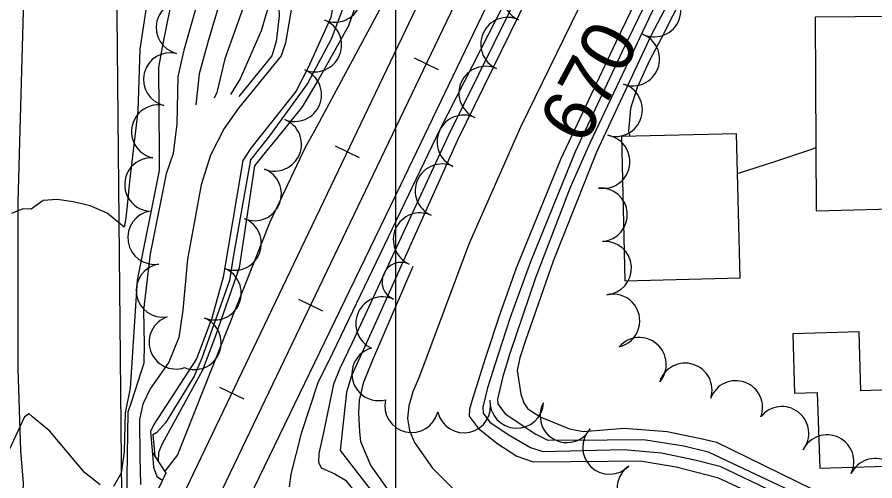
# Model space of a CAD drawing. Extents: x 79600 to 91800, y 75600 to 84400.
# Drawn here: x 85858.7 to 86179, y 83492 to 83665.2 of the extents above; entities that cross this region are included whole.
import ezdxf

# ---------------------------------------------------------------- set-up
doc = ezdxf.new("R2010")
doc.units = 0
for name, color, linetype in [('084-090$0$BLDG', 7, 'Continuous'), ('084-090$0$BRIDGE', 7, 'Continuous'), ('084-090$0$GRID', 7, 'Continuous'), ('084-090$0$INDEX', 7, 'Continuous'), ('084-090$0$INDXLBL', 7, 'Continuous'), ('084-090$0$INTER', 7, 'Continuous'), ('084-090$0$ROAD', 7, 'Continuous'), ('084-090$0$RR', 7, 'Continuous'), ('084-090$0$TREES', 7, 'Continuous')]:
    doc.layers.add(name, color=color, linetype=linetype)

# ---------------------------------------------------------------- blocks, each defined once
blk = doc.blocks.new('084-090$0$RRTICK100')
blk.add_line((0, -5), (0, 5))

msp = doc.modelspace()

# ---------------------------------------------------------------- linework, layer by layer
at = {"layer": '084-090$0$BLDG'}
for points in [[(86231.32, 83665.82), (86156.76, 83665.24), (86157.16, 83592.83), (86232.02, 83594.81)], [(86084.4, 83620.6), (86085.71, 83566.73), (86128.7, 83567.78), (86127.39, 83621.64)], [(86173.82, 83525.64), (86173.12, 83547.7), (86148.36, 83546.92), (86149.06, 83524.72), (86157.54, 83524.99), (86158.43, 83496.67), (86208.09, 83498.24), (86207.2, 83526.69)]]:
    msp.add_lwpolyline(points, close=True, dxfattribs=at)
at = {"layer": '084-090$0$BRIDGE'}
msp.add_lwpolyline([(85909.34, 83502.54), (85914.2, 83494.87), (85826.77, 83311.83), (85819.11, 83306.19)], dxfattribs=at)
at = {"layer": '084-090$0$GRID'}
msp.add_line((86000, 84000), (86000, 80000), dxfattribs=at)
at = {"layer": '084-090$0$INDEX'}
for points in [[(86186.25, 83943.92), (86186.73, 83941.3), (86190.08, 83931.27), (86191.3, 83928.64), (86192.24, 83926.24), (86190.33, 83922.2), (86175.68, 83906.06), (86165.1, 83894.55), (86154.8, 83879.2), (86126.16, 83829.29), (86023.08, 83619.04), (85992.37, 83550.33), (85983.65, 83531.19), (85981.67, 83525.04), (85979.42, 83503.33), (85998.17, 83479.04)], [(86195.45, 83943.93), (86195.94, 83940.58), (86197.34, 83935.95), (86203.18, 83927.65), (86203.86, 83924.23), (86200.78, 83913.23), (86195.91, 83903.92), (86177.79, 83880.76), (86163.66, 83859.35), (86146.63, 83828.96), (86046.67, 83624.12), (86027.36, 83580.35), (86008.93, 83531.08), (86006.56, 83525.26), (86004.96, 83520.01), (86004.5, 83515.27), (86005.24, 83510.79), (86007.11, 83506.27), (86013.8, 83496.71), (86022.71, 83487.89)], [(86183.41, 83857.81), (86171.66, 83837.6), (86132.22, 83759.41), (86082.32, 83655.87), (86061.58, 83611.99), (86045.14, 83571.39), (86039, 83554.3), (86033.67, 83538.01), (86028.86, 83522.99), (86027.64, 83518.71), (86027.5, 83516.12), (86030.91, 83511.63), (86037.86, 83506.02), (86045.33, 83501.21), (86051.49, 83499.09), (86079.42, 83499.33), (86091.41, 83499.39), (86104.84, 83497.21), (86120.32, 83493.27), (86201.43, 83455.42)], [(85977.91, 83676.54), (85975.9, 83665.17), (85967.37, 83646.37), (85962.84, 83637.4), (85946.02, 83616.27), (85943, 83611.66), (85935.63, 83568.04), (85931.41, 83552.81), (85925.68, 83537.52), (85909.81, 83512.96), (85908.52, 83510.36), (85909.29, 83501.75), (85909.62, 83497.04), (85910.9, 83493.56), (85912.96, 83492.27)], [(85927.49, 83675.76), (85920.92, 83652.91), (85918.77, 83643.08), (85918.32, 83625.32), (85917.05, 83614.3), (85914.37, 83606.67), (85908.35, 83576.84), (85905.91, 83555.78), (85906.16, 83542.95), (85906, 83535.93), (85901.48, 83521.56), (85900.07, 83517.61), (85899.66, 83493.51), (85899.63, 83481.99)], [(85961.38, 83670.1), (85958.92, 83655.63), (85957.27, 83650.73), (85941.36, 83631.21), (85936.08, 83623.6), (85930.91, 83613.61), (85927.42, 83602.6), (85922.29, 83574.84), (85920.63, 83555.69), (85919.08, 83545.48), (85915.4, 83536.28), (85908.41, 83526.32), (85905.7, 83520.62), (85904.39, 83514.83), (85904.6, 83500.73), (85904.82, 83490.64)]]:
    msp.add_lwpolyline(points, dxfattribs=at)
at = {"layer": '084-090$0$INTER'}
for points in [[(86182.41, 83943.92), (86182.76, 83942.38), (86184.29, 83936.75), (86185.36, 83931.69), (86185.35, 83927.93), (86180.04, 83920.17), (86167.27, 83906.95), (86157.26, 83896.45), (86130.65, 83851.72), (86117.97, 83829.42), (86049.98, 83688.72), (86016.57, 83623.3), (85974.95, 83536.57), (85971.17, 83529.01), (85964.75, 83509.7), (85960.97, 83494.48), (85960.29, 83489.66)], [(86184.8, 83943.92), (86188.25, 83931.02), (86189.28, 83928.36), (86189.91, 83926.64), (86172.17, 83907.2), (86161.27, 83895.59), (86151.61, 83880.92), (86126.69, 83837.61), (86019.83, 83621.17), (85983.73, 83543.32), (85979.3, 83533.88), (85976.93, 83528.05), (85973.13, 83509.97), (85971.37, 83502.17), (85971.32, 83498.99), (85972.23, 83496.79), (85977.4, 83494.6), (85981.3, 83492.26), (85996.39, 83473.33)], [(86212.67, 83937.72), (86212.82, 83936.55), (86223.43, 83931.81), (86226.04, 83931.03), (86228.27, 83930.32), (86229.88, 83929.55), (86230.66, 83928.17), (86228.94, 83921.28), (86215.58, 83891.24), (86146.14, 83754.4), (86124.37, 83706.93), (86099.19, 83657.23), (86094.82, 83649.05), (86090.33, 83639), (86087.83, 83631.1), (86087.04, 83622.72), (86087.55, 83620.67)], [(85975.09, 83871.64), (85974.68, 83865.12), (85976.13, 83852.05), (85977.43, 83843.43), (85987.14, 83829.4), (85990.25, 83825.16), (85991.97, 83822.48), (85992.24, 83818.14), (85989.97, 83808.86), (85983.2, 83794.59), (85969.82, 83774.11), (85943.38, 83738.88), (85938.97, 83732.36), (85935.7, 83725.83), (85933.82, 83719.12), (85933.19, 83712.68), (85933.52, 83707.14), (85944.88, 83680.22), (85945.48, 83675.63), (85936.27, 83649.67), (85933.26, 83637.12), (85932.31, 83634.96)], [(85981.37, 83871.64), (85981.2, 83868.41), (85982.68, 83861.92), (85988.69, 83852.96), (86000.19, 83841.81), (85998.18, 83822.86), (85998.25, 83810.12), (85998.31, 83803.86), (85997.21, 83800.08), (85980.93, 83776.67), (85959.23, 83749.04), (85946.56, 83732.52), (85941.64, 83724.94), (85938.89, 83718.99), (85937.9, 83714.56), (85938.6, 83708.85), (85951.12, 83681.27), (85952.92, 83675.98), (85953.1, 83671.12), (85949.9, 83660.13), (85942.07, 83642.15), (85938.41, 83636.38)], [(86009.01, 83871.65), (86008.89, 83861.03), (86004.01, 83831.05), (86002.65, 83806.44), (86002.77, 83802.41), (86002.6, 83799.62), (85995.79, 83787.35), (85984.15, 83769.45), (85952.36, 83730.22), (85944.66, 83720.63), (85942.69, 83717.26), (85947.02, 83702.09), (85953.85, 83686.12), (85956.12, 83676.81), (85956.56, 83665.77), (85955.47, 83656.12), (85953.87, 83650.83), (85941.51, 83635.53)], [(85945.5, 83485.76), (86001.86, 83602.33), (86051.93, 83706.74), (86084.32, 83776.43), (86106.49, 83826.51), (86119.5, 83856.77), (86121.47, 83864.93), (86117.63, 83863.68), (86110.02, 83855.73), (86101.62, 83845.3), (86089.15, 83826.68), (86071.48, 83794.06), (86056.75, 83771.07), (86033.4, 83739.23), (86026.45, 83729.59), (85999.93, 83683.31), (85994.87, 83669.61), (85969.83, 83622.77), (85966.42, 83616.73)], [(85967.97, 83861.45), (85968.66, 83852.72), (85970.36, 83841.68), (85975.69, 83833.89), (85979.67, 83825.98), (85981.38, 83815.81), (85981.59, 83809.05), (85980.46, 83805.49), (85935.73, 83742.84), (85931.61, 83736.44), (85929.27, 83731.64), (85927.58, 83723.39), (85927.97, 83709.75), (85928.93, 83700.44), (85935.23, 83687.7), (85937.84, 83682.13), (85930.24, 83656.71), (85926.77, 83644), (85925.46, 83632.46)], [(86185.64, 83854.86), (86175.75, 83837.6), (86139.13, 83765.04), (86084.65, 83652.45), (86067.06, 83614.94), (86050.4, 83573.81), (86042.85, 83552.99), (86038.2, 83538.78), (86034.4, 83526.69), (86032.69, 83519.5), (86032.78, 83517.3), (86035.29, 83513.89), (86042.15, 83509.25), (86050.41, 83504.36), (86055.05, 83502.89), (86085.11, 83503.61), (86099.36, 83502.46), (86111.8, 83499.8), (86121.14, 83497.45), (86202.32, 83458.57)], [(86187.86, 83851.91), (86147.62, 83773.54), (86094.64, 83664.77), (86072.64, 83618.17), (86065.23, 83601.53), (86052.26, 83567.8), (86042.72, 83539.57), (86040.07, 83530.97), (86038.17, 83522.49), (86038.18, 83520.68), (86040.98, 83517), (86052.39, 83509.37), (86056.97, 83507.18), (86079.04, 83507.31), (86092.58, 83507.43), (86107.76, 83504.99), (86116.78, 83502.84), (86243.98, 83442.72)], [(86188.72, 83846.79), (86139.95, 83750.38), (86113.69, 83693.12), (86095.54, 83658.47), (86075.07, 83614.78), (86058.85, 83574.07), (86048.6, 83544.46), (86046.45, 83537.87), (86045.45, 83533.21), (86046.79, 83524.29), (86047.93, 83521.13), (86049.44, 83518.84), (86054.3, 83515.71), (86065.06, 83511.37), (86070.28, 83510.45), (86085.39, 83511.66), (86101.48, 83510.38), (86115.15, 83507.52), (86119.9, 83506.38), (86257.24, 83439.09)], [(85948.15, 83839.91), (85948.63, 83835.18), (85946.68, 83809.74), (85945.93, 83804.15), (85917.15, 83758.68), (85914.8, 83755.51), (85913.06, 83749.97), (85911.64, 83726.77), (85908.42, 83709.38), (85907.08, 83669.58), (85904.54, 83653.24), (85903.76, 83630.08), (85900.72, 83603.78), (85899.92, 83596.09), (85899.29, 83590.15), (85898.68, 83586.71), (85892.41, 83591.97), (85886.02, 83594.77), (85879.69, 83596.2), (85873.67, 83597.06), (85868.5, 83596.71), (85863.99, 83593.51), (85860.9, 83593.56), (85856.57, 83591.89)], [(85956.41, 83839.81), (85957.63, 83833.33), (85957.2, 83819.78), (85956.2, 83807.61), (85955.19, 83803.9), (85921.71, 83752.56), (85919.72, 83749.86), (85918.41, 83746.87), (85915.32, 83715.02), (85916.67, 83688.65), (85917.37, 83676.42), (85912.95, 83653.97), (85911.56, 83646.43), (85911.8, 83614.42), (85911.77, 83607.99), (85903.54, 83566.98), (85900.94, 83526.54), (85899.05, 83517.36), (85898.66, 83502.93), (85897.54, 83494.85), (85894.72, 83489.88)], [(85980.8, 83669.84), (85975.97, 83656.96), (85967.21, 83640.5), (85952.98, 83620.83), (85949.23, 83616.14), (85945.86, 83611.87), (85939.46, 83575.56), (85938.04, 83566.86), (85927.73, 83537.77), (85924.82, 83531.13), (85914.17, 83513.6), (85910.9, 83510.06), (85909.38, 83509.15), (85910.2, 83501.26)], [(85985.2, 83669.86), (85982.42, 83661.98), (85971.3, 83641.89), (85965.18, 83631.76), (85955.97, 83620.31), (85950.26, 83613.27), (85947.36, 83609.63), (85941.67, 83571.5), (85932.82, 83546.17), (85928, 83533.36), (85912.91, 83505.75), (85911.52, 83502.52), (85911.43, 83499.28)], [(85966.42, 83616.73), (85953.1, 83588.6), (85918.65, 83501.66), (85913.93, 83495.58)], [(86127.75, 83606.83), (86142.02, 83611.41), (86155.53, 83615.92), (86157.03, 83616.54)], [(86006.48, 83572.1), (85991.38, 83537.07), (85988, 83528.5), (85986.42, 83522.07), (85986.16, 83517.41), (85986.58, 83510.25), (85987.01, 83506.62), (85990.87, 83497.57), (85998.5, 83486.74)], [(85889.8, 83490.51), (85883.91, 83495.06), (85870.95, 83510.55), (85864.44, 83515.84), (85863.17, 83516.97), (85861.42, 83515.9), (85850.02, 83491.44)]]:
    msp.add_lwpolyline(points, dxfattribs=at)
at = {"layer": '084-090$0$ROAD'}
for points in [[(85870.09, 83943.57), (85867.42, 83869.56), (85865.41, 83823.23), (85863.96, 83782.46), (85863.11, 83743.54), (85859.01, 83596.06), (85859.01, 83533.84), (85859.93, 83503.13), (85860.97, 83491.1), (85860.46, 83480.29), (85853.35, 83465.55)], [(85898.04, 83461.03), (85896.01, 83679.18), (85898.86, 83828.65), (85901.63, 83923.01), (85903.35, 83943.6)]]:
    msp.add_lwpolyline(points, dxfattribs=at)
at = {"layer": '084-090$0$RR'}
for points in [[(86153.28, 83943.88), (85933.9, 83485.8), (85758.12, 83119.71), (85690.49, 82979.78), (85674.9, 82948.29), (85659.44, 82919.26), (85642.77, 82887.91), (85628.81, 82863.07), (85611.2, 82832.49), (85591.44, 82800.8), (85571.68, 82769.57), (85544.13, 82730.24), (85511.37, 82685.91), (85471.43, 82634.57), (85256.44, 82378.02), (85218.73, 82334.88), (85191.53, 82306.51), (85164.47, 82279.53), (85141.37, 82258.31), (85109.84, 82229.74), (85084.12, 82208.03), (85052.41, 82183.17), (85018.39, 82157.2), (85000, 82144.89)], [(86139.68, 83943.87), (86090.93, 83842.75), (85923.18, 83492.02), (85725.74, 83083.88), (85678.84, 82986.92), (85656.12, 82942.7), (85643.25, 82917.41), (85629, 82890.71), (85615.33, 82867.42), (85596.8, 82836.67), (85573.71, 82798.77), (85557.74, 82774.06), (85536.59, 82743.44), (85505.99, 82699.75), (85477.03, 82661.95), (85312.39, 82465.02), (85221.12, 82358.37), (85190.73, 82324.72), (85165.51, 82299.46), (85143.33, 82278.71), (85113.8, 82251.24), (85078.9, 82221.26)]]:
    msp.add_lwpolyline(points, dxfattribs=at)
at = {"layer": '084-090$0$TREES'}
for centre, radius, start, end in [((85977.39, 83673.34), 10, 247.9898, 67.9898), ((86050.04, 83673.39), 10, 65.9045, 245.9045), ((86096.61, 83667.88), 10, 243.247, 63.247), ((85920.66, 83661.39), 10, 76.2699, 256.2699), ((85969.9, 83654.8), 10, 247.9898, 67.9898), ((86041.87, 83655.14), 10, 65.9045, 245.9045), ((86088.63, 83649.58), 10, 249.5878, 69.5878), ((85915.91, 83641.96), 10, 76.2682, 256.2682), ((85962.4, 83636.26), 10, 247.9898, 67.9898), ((86033.7, 83636.88), 10, 65.9045, 245.9045), ((86082.21, 83630.65), 10, 253.0009, 73.0009), ((85911.44, 83622.47), 10, 77.8953, 257.8953), ((86025.54, 83618.62), 10, 65.9045, 245.9045), ((85954.91, 83617.71), 10, 247.9898, 67.9898), ((86077.58, 83611.23), 10, 260.1525, 80.1525), ((85908.88, 83602.7), 10, 87.3328, 267.3328), ((86017.37, 83600.37), 10, 65.9045, 245.9045), ((85947.41, 83599.17), 10, 247.9898, 67.9898), ((86076.62, 83591.41), 10, 274.302, 94.302), ((85910.01, 83582.84), 10, 99.1858, 279.1858), ((85939.92, 83580.63), 10, 247.9898, 67.9898), ((86009.21, 83582.11), 10, 65.9045, 245.9045), ((86078.14, 83571.47), 10, 274.4074, 94.4074), ((86002.19, 83566.42), 7.19, 65.9045, 245.9045), ((85913.2, 83563.1), 10, 99.1858, 279.1858), ((85932.42, 83562.09), 10, 247.9898, 67.9898), ((86081.24, 83551.77), 10, 283.4689, 103.4689), ((85995.19, 83550.72), 10, 66.0077, 246.0077), ((85917.99, 83543.75), 10, 108.6061, 288.6061), ((85924.92, 83543.54), 10, 247.9898, 67.9898), ((86091.13, 83535.5), 10, 319.1132, 139.1132), ((85993.72, 83531.93), 10, 105.0675, 285.0675), ((86108.22, 83525.93), 10, 342.3955, 162.3955), ((86127.11, 83519.39), 10, 339.4277, 159.4277), ((86006.06, 83520), 10, 166.8728, 346.8728), ((86025.56, 83519.92), 10, 192.6813, 12.6813), ((86045.3, 83521.63), 10, 177.1835, 357.1835), ((86064.02, 83516.27), 10, 150.8562, 330.8562), ((86144.35, 83509.71), 10, 321.9332, 141.9332), ((86079.95, 83504.44), 10, 135.9595, 315.9595), ((86161.2, 83499.14), 10, 333.8363, 153.8363), ((86179.15, 83490.32), 10, 333.8344, 153.8344), ((86092.83, 83489.28), 10, 124.7523, 304.7523)]:
    msp.add_arc(centre, radius, start, end, dxfattribs=at)

# ---------------------------------------------------------------- block references
at = {"layer": '084-090$0$RR'}
for p, rotation in [((86011.5, 83647.84), -115.59038802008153), ((85981.99, 83614.99), -115.56116173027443), ((85968.31, 83557.65), -115.59038802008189), ((85938.85, 83524.77), -115.5611617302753)]:
    msp.add_blockref('084-090$0$RRTICK100', p, dxfattribs=dict(at, rotation=rotation))

# ---------------------------------------------------------------- texts
at = {"layer": '084-090$0$INDXLBL'}
msp.add_text('670', height=20, rotation=61.7731, dxfattribs=at).set_placement((86070.43, 83616.8))

doc.saveas('drawing.dxf')
